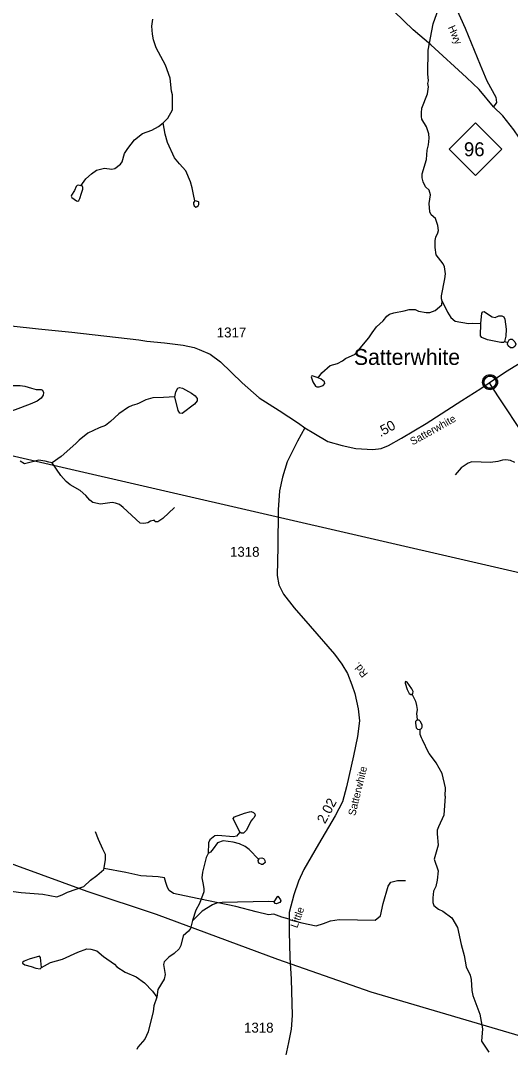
# Model space of a CAD drawing. Extents: x 2056842 to 2160602, y 826753 to 1016856.
# Drawn here: x 2088839 to 2095016, y 951923 to 964859 of the extents above; entities that cross this region are included whole.
import ezdxf

# ---------------------------------------------------------------- set-up
doc = ezdxf.new("R2010")
doc.units = 0
for name, color, linetype in [('Exist Civil Demographics Community CELL', 7, 'Continuous'), ('Exist Civil Demographics Community Label', 7, 'Continuous'), ('Exist Hydrographic Creek Single Shore', 7, 'Continuous'), ('Exist Hydrographic Misc Water Feature', 7, 'Continuous'), ('Exist Road Non-System Type 51', 7, 'Continuous'), ('Exist Road Primary NC Attributed', 7, 'Continuous'), ('Exist Road Primary NC Shield CELL', 7, 'Continuous'), ('Exist Road Primary NC Shield Number Label', 7, 'Continuous'), ('Exist Road Secondary Mileage Hundredths English Label', 7, 'Continuous'), ('Exist Road Secondary Type 51 Attributed', 7, 'Continuous'), ('Exist Road Secondary Type 51 Label', 7, 'Continuous'), ('Exist Road Secondary Type 51 Number Label', 7, 'Continuous'), ('Exist Utilities Electrical Transmission Line', 7, 'Continuous')]:
    doc.layers.add(name, color=color, linetype=linetype)

msp = doc.modelspace()

# ---------------------------------------------------------------- linework, layer by layer
at = {"layer": 'Exist Civil Demographics Community CELL'}
msp.add_lwpolyline([(2094680, 960316), (2094681, 960321), (2094683, 960328), (2094686, 960335), (2094689, 960341), (2094692, 960346), (2094696, 960352), (2094700, 960356), (2094705, 960360), (2094710, 960365), (2094716, 960369), (2094720, 960372), (2094725, 960374), (2094731, 960376), (2094737, 960378), (2094741, 960379), (2094746, 960380), (2094750, 960381), (2094756, 960381), (2094761, 960381), (2094766, 960381), (2094771, 960380), (2094776, 960379), (2094781, 960378), (2094786, 960376), (2094793, 960373), (2094799, 960369), (2094804, 960366), (2094809, 960362), (2094813, 960359), (2094817, 960354), (2094821, 960349), (2094824, 960345), (2094827, 960340), (2094829, 960335), (2094831, 960330), (2094833, 960325), (2094834, 960320), (2094835, 960314), (2094836, 960309), (2094836, 960303), (2094836, 960298), (2094836, 960292), (2094835, 960286), (2094833, 960280), (2094831, 960274), (2094829, 960269), (2094826, 960263), (2094822, 960258), (2094819, 960253), (2094815, 960249), (2094809, 960244), (2094804, 960239), (2094799, 960236), (2094795, 960233), (2094788, 960230), (2094781, 960228), (2094775, 960226), (2094768, 960225), (2094764, 960224), (2094760, 960224), (2094754, 960224), (2094750, 960224), (2094744, 960225), (2094738, 960226), (2094734, 960228), (2094728, 960230), (2094724, 960232), (2094720, 960234), (2094713, 960238), (2094707, 960242), (2094703, 960247), (2094698, 960252), (2094695, 960256), (2094692, 960260), (2094688, 960267), (2094686, 960270), (2094684, 960274), (2094682, 960283), (2094680, 960290), (2094680, 960295), (2094679, 960301), (2094679, 960306), (2094680, 960312)], close=True, dxfattribs=at)
for radius in [94.3, 76.7]:
    msp.add_circle((2094758, 960303), radius, dxfattribs=at)
at = {"layer": 'Exist Hydrographic Creek Single Shore'}
for points in [[(2090784, 960119), (2090640, 960111), (2090509, 960108), (2090418, 960081), (2090368, 960055), (2090335, 960040), (2090304, 960026), (2090246, 960009), (2090202, 959989), (2090080, 959905), (2089974, 959809), (2089911, 959758), (2089831, 959728), (2089689, 959660), (2089577, 959573), (2089535, 959529), (2089352, 959367), (2089236, 959286)], [(2089236, 959286), (2089198, 959296), (2089150, 959310), (2089067, 959320), (2089007, 959305), (2088891, 959275), (2088833, 959310)], [(2090782, 958725), (2090634, 958585), (2090570, 958545), (2090538, 958544), (2090534, 958560), (2090510, 958562), (2090478, 958554), (2090442, 958530), (2090392, 958524), (2090348, 958528), (2090132, 958725), (2090086, 958761), (2090036, 958779), (2089994, 958787), (2089846, 958768), (2089750, 958786), (2089712, 958818), (2089663, 958876), (2089589, 958939), (2089465, 959011), (2089415, 959051), (2089347, 959127), (2089236, 959286)], [(2095072, 959290), (2095015, 959318), (2094959, 959324), (2094916, 959320), (2094858, 959304), (2094762, 959292), (2094530, 959299), (2094482, 959281), (2094396, 959224), (2094318, 959138)], [(2091203, 954366), (2091179, 954314), (2091134, 954130), (2091126, 954058), (2091140, 953974), (2091150, 953922), (2091152, 953882), (2091097, 953738), (2091049, 953654), (2091009, 953522)], [(2091009, 953522), (2090980, 953423), (2090956, 953387), (2090890, 953329), (2090859, 953209), (2090837, 953165), (2090777, 953105), (2090707, 953061), (2090651, 953001), (2090641, 952970), (2090664, 952841), (2090652, 952782), (2090572, 952652), (2090559, 952558)], [(2089105, 952930), (2089219, 952992), (2089367, 953037), (2089563, 953125), (2089677, 953164), (2089725, 953162), (2089801, 953140), (2089885, 953068), (2090025, 952971), (2090052, 952939), (2090160, 952871), (2090296, 952812), (2090404, 952736), (2090503, 952634), (2090559, 952558)], [(2090559, 952558), (2090519, 952446), (2090511, 952370), (2090468, 952210), (2090450, 952118), (2090406, 952026), (2090318, 951928), (2090307, 951899)]]:
    msp.add_lwpolyline(points, dxfattribs=at)
at = {"layer": 'Exist Hydrographic Misc Water Feature'}
msp.add_line((2094940, 960816), (2094984, 960803), dxfattribs=at)
for points in [[(2094155, 961324), (2094147, 961352), (2094147, 961392), (2094190, 961606), (2094196, 961670), (2094182, 961757), (2094168, 961795), (2094077, 961907), (2094067, 961999), (2094067, 962087), (2094075, 962129), (2094100, 962183), (2094108, 962215), (2094102, 962279), (2094070, 962363), (2094014, 962413), (2094000, 962449), (2093989, 962553), (2094007, 962665), (2093989, 962721), (2093943, 962763), (2093915, 962829), (2093904, 962879), (2093904, 962927), (2093956, 963107), (2093965, 963225), (2093981, 963291), (2093989, 963375), (2093985, 963431), (2093958, 963521), (2093900, 963617), (2093892, 963649), (2093892, 963697), (2093900, 963757), (2093969, 963937), (2093981, 964023), (2093975, 964067), (2093982, 964099), (2093974, 964189), (2093977, 964485), (2094042, 964819), (2094191, 965245)], [(2090638, 963570), (2090696, 963630), (2090754, 963735), (2090755, 963871), (2090753, 963923), (2090741, 963967), (2090725, 964131), (2090666, 964297), (2090549, 964516), (2090515, 964616), (2090501, 964686), (2090493, 964786), (2090506, 964876)], [(2089601, 962778), (2089662, 962865), (2089734, 962928), (2089798, 962974), (2089896, 962998), (2089991, 962986), (2090030, 962994), (2090100, 963049), (2090120, 963077), (2090149, 963183), (2090193, 963247), (2090275, 963357), (2090377, 963434), (2090493, 963476), (2090579, 963526), (2090638, 963570)], [(2091037, 962587), (2091021, 962669), (2091003, 962750), (2090983, 962829), (2090922, 962964), (2090845, 963055), (2090780, 963129), (2090691, 963323), (2090661, 963429), (2090638, 963570)], [(2089601, 962778), (2089566, 962785), (2089555, 962782), (2089542, 962768), (2089519, 962719), (2089480, 962657), (2089478, 962645), (2089486, 962630), (2089544, 962589), (2089562, 962585), (2089573, 962592), (2089586, 962617), (2089607, 962686), (2089624, 962735), (2089625, 962758), (2089615, 962776), (2089601, 962778)], [(2091037, 962587), (2091021, 962565), (2091018, 962550), (2091027, 962523), (2091049, 962509), (2091059, 962511), (2091079, 962523), (2091089, 962543), (2091088, 962569), (2091081, 962577), (2091058, 962585), (2091037, 962587)], [(2092590, 960357), (2092639, 960421), (2092743, 960514), (2092834, 960537), (2092898, 960574), (2092938, 960600), (2093056, 960658), (2093229, 960861), (2093271, 960923), (2093326, 961001), (2093410, 961075), (2093456, 961134), (2093492, 961158), (2093544, 961178), (2093676, 961200), (2093738, 961218), (2093814, 961219), (2093858, 961197), (2093952, 961183), (2094000, 961179), (2094066, 961205), (2094150, 961278), (2094155, 961324)], [(2094155, 961324), (2094222, 961186), (2094264, 961118), (2094318, 961072), (2094488, 961044), (2094532, 961045), (2094643, 961041)], [(2094643, 961041), (2094653, 961173), (2094669, 961191), (2094686, 961192), (2094714, 961174), (2094786, 961126), (2094823, 961118), (2094869, 961139), (2094906, 961140), (2094930, 961128), (2094944, 961096), (2094960, 960969), (2094956, 960883), (2094940, 960816)], [(2094940, 960816), (2094927, 960804), (2094894, 960803), (2094727, 960836), (2094655, 960864), (2094636, 960886), (2094643, 961041)], [(2094984, 960803), (2094999, 960837), (2095016, 960847), (2095037, 960845), (2095071, 960813), (2095083, 960783), (2095071, 960751), (2095046, 960734), (2095018, 960736), (2094987, 960763), (2094980, 960783), (2094984, 960803)], [(2092590, 960357), (2092517, 960383), (2092507, 960381), (2092503, 960371), (2092523, 960309), (2092559, 960254), (2092576, 960244), (2092605, 960243), (2092656, 960261), (2092675, 960287), (2092672, 960306), (2092628, 960341), (2092590, 960357)], [(2088483, 960073), (2088493, 960204), (2088500, 960232), (2088513, 960242), (2088604, 960257), (2088737, 960260), (2088833, 960262), (2088894, 960255), (2088977, 960227), (2089035, 960209), (2089100, 960212), (2089118, 960202), (2089128, 960174), (2089123, 960139), (2089100, 960103), (2089047, 960063), (2088959, 960025), (2088773, 959955), (2088584, 959887), (2088536, 959881), (2088503, 959889), (2088493, 959914), (2088483, 959967), (2088483, 960073)], [(2090784, 960119), (2090799, 960182), (2090824, 960229), (2090844, 960237), (2090882, 960227), (2090993, 960166), (2091041, 960131), (2091064, 960096), (2091064, 960068), (2091031, 960028), (2090877, 959909), (2090849, 959912), (2090827, 959947), (2090784, 960119)], [(2093778, 956370), (2093785, 956380), (2093790, 956406), (2093773, 956441), (2093714, 956524), (2093695, 956533), (2093689, 956529), (2093687, 956513), (2093712, 956433), (2093740, 956381), (2093758, 956368), (2093778, 956370)], [(2093778, 956370), (2093817, 956283), (2093829, 956231), (2093838, 956179), (2093833, 956124), (2093837, 956097), (2093838, 956051)], [(2093838, 956051), (2093817, 956028), (2093817, 956008), (2093825, 955950), (2093842, 955934), (2093873, 955930)], [(2093838, 956051), (2093861, 956052), (2093873, 956038), (2093898, 955990), (2093900, 955955), (2093888, 955935), (2093873, 955930)], [(2093873, 955930), (2093875, 955869), (2093888, 955827), (2093901, 955801), (2093981, 955635), (2093993, 955621)], [(2094194, 955088), (2094196, 955195), (2094156, 955373), (2094077, 955509), (2093993, 955621)], [(2094194, 955088), (2094177, 954849), (2094108, 954703), (2094090, 954661), (2094090, 954613), (2094104, 954471), (2094053, 954293), (2094105, 954147), (2094090, 954029), (2094074, 953949), (2094044, 953893), (2094035, 953809), (2094039, 953749), (2094049, 953713), (2094109, 953665), (2094165, 953639), (2094275, 953554), (2094350, 953432), (2094394, 953220), (2094431, 953082), (2094459, 952940), (2094507, 952835), (2094519, 952781), (2094530, 952642), (2094542, 952579), (2094631, 952343), (2094663, 952159), (2094650, 952001), (2094745, 951863)], [(2091602, 954634), (2091520, 954805), (2091536, 954829), (2091661, 954874)], [(2091661, 954874), (2091725, 954892), (2091747, 954896), (2091778, 954884), (2091795, 954864), (2091799, 954844), (2091780, 954816), (2091762, 954798), (2091744, 954772)], [(2091744, 954772), (2091688, 954660), (2091648, 954622), (2091620, 954622), (2091602, 954634)], [(2091602, 954634), (2091560, 954585), (2091524, 954577), (2091328, 954593), (2091288, 954587), (2091224, 954538), (2091207, 954502), (2091203, 954366)], [(2091845, 954292), (2091723, 954416), (2091669, 954454), (2091601, 954486), (2091521, 954509), (2091393, 954527), (2091321, 954499), (2091267, 954423), (2091233, 954382), (2091203, 954366)], [(2091871, 954232), (2091851, 954242), (2091839, 954256), (2091835, 954280), (2091845, 954292)], [(2091845, 954292), (2091853, 954306), (2091883, 954310), (2091901, 954305), (2091909, 954293)], [(2091909, 954293), (2091919, 954279), (2091923, 954251), (2091895, 954229), (2091879, 954226), (2091871, 954232)], [(2092035, 953757), (2092083, 953827), (2092087, 953823)], [(2092087, 953823), (2092115, 953783), (2092119, 953771), (2092107, 953747), (2092097, 953743)], [(2092035, 953757), (2091967, 953761), (2091379, 953749), (2091311, 953741), (2091259, 953719), (2091131, 953638), (2091010, 953522)], [(2092097, 953743), (2092067, 953733), (2092051, 953737), (2092035, 953757)], [(2088949, 953033), (2088887, 953009), (2088865, 952995), (2088864, 952985), (2088894, 952965), (2088975, 952942)], [(2089105, 952930), (2089091, 953054), (2089077, 953074), (2088949, 953033)], [(2088975, 952942), (2089030, 952922), (2089086, 952914), (2089105, 952930)]]:
    msp.add_lwpolyline(points, dxfattribs=at)
at = {"layer": 'Exist Road Non-System Type 51'}
for points in [[(2087833, 953890), (2087940, 953905), (2088366, 953924), (2088484, 953921), (2088849, 953873), (2089122, 953854), (2089298, 953822), (2089362, 953847), (2089433, 953879), (2089637, 953950), (2089720, 954030), (2089800, 954090), (2089890, 954164), (2089909, 954286), (2089909, 954353), (2089877, 954420), (2089820, 954542), (2089784, 954641)], [(2092226, 953538), (2092135, 953566), (2092031, 953601), (2091967, 953595), (2091810, 953633), (2091554, 953697), (2090986, 953815), (2090766, 953863), (2090712, 953901), (2090693, 953938), (2090673, 954002), (2090653, 954060), (2090574, 954074), (2090357, 954085), (2090168, 954127), (2089892, 954176)], [(2092226, 953533), (2092387, 953494), (2092566, 953457), (2092659, 953483), (2092745, 953517), (2092855, 953533), (2093087, 953532), (2093309, 953527), (2093376, 953583), (2093411, 953738), (2093475, 953954), (2093508, 954003), (2093592, 954026), (2093691, 954027)]]:
    msp.add_lwpolyline(points, dxfattribs=at)
at = {"layer": 'Exist Road Primary NC Attributed'}
for points in [[(2094803, 963772), (2094620, 963992), (2094460, 964143), (2094011, 964553), (2093790, 964740), (2093304, 965213), (2093073, 965448), (2092841, 965756), (2092729, 965930), (2092591, 966179), (2092495, 966366)], [(2096110, 961847), (2096014, 961997), (2095897, 962182), (2095734, 962442), (2095415, 962950), (2095247, 963206), (2095056, 963481), (2094918, 963658), (2094803, 963772)]]:
    msp.add_lwpolyline(points, dxfattribs=at)
at = {"layer": 'Exist Road Primary NC Shield CELL'}
msp.add_lwpolyline([(2094241, 963239), (2094574, 963572), (2094907, 963239), (2094574, 962906)], close=True, dxfattribs=at)
at = {"layer": 'Exist Road Secondary Type 51 Attributed'}
for points in [[(2094085, 965267), (2094199, 965171), (2094325, 965023), (2094446, 964764), (2094632, 964302), (2094717, 964099), (2094833, 963893), (2094838, 963828), (2094803, 963772)], [(2088409, 961048), (2089065, 960975), (2089486, 960932), (2090332, 960836), (2090431, 960821), (2090653, 960798), (2090890, 960769), (2091030, 960739), (2091091, 960715), (2091228, 960658), (2091361, 960560), (2091635, 960293), (2091849, 960108), (2092099, 959947), (2092342, 959785), (2092425, 959730)], [(2094747, 960296), (2094952, 960432), (2095397, 960706), (2095584, 960846), (2095630, 960885), (2095678, 960934)], [(2092425, 959730), (2092535, 959659), (2092715, 959556), (2092893, 959504), (2093065, 959469), (2093280, 959454), (2093384, 959469), (2093476, 959504), (2093643, 959596), (2093951, 959784), (2094403, 960073), (2094640, 960225), (2094747, 960296)], [(2094747, 960296), (2094852, 960133), (2095191, 959621)], [(2092425, 959730), (2092331, 959561), (2092200, 959298), (2092140, 959105), (2092105, 958933), (2092086, 958697), (2092081, 958230), (2092073, 957869), (2092094, 957751), (2092156, 957631), (2092289, 957460), (2092492, 957228), (2092797, 956877), (2092888, 956751), (2092960, 956632), (2093016, 956492), (2093054, 956381), (2093097, 956189), (2093112, 956036), (2093086, 955838), (2093035, 955597), (2092950, 955204), (2092898, 955015), (2092806, 954840), (2092594, 954485), (2092409, 954163), (2092342, 954017), (2092286, 953846), (2092227, 953625), (2092225, 953378), (2092235, 953057), (2092249, 952782), (2092264, 952326), (2092252, 952152), (2092216, 951987), (2092128, 951575)]]:
    msp.add_lwpolyline(points, dxfattribs=at)
at = {"layer": 'Exist Utilities Electrical Transmission Line'}
for points in [[(2073665, 963381), (2077306, 962490), (2080357, 961564), (2080865, 961410), (2083964, 960475), (2097185, 957433), (2101044, 956537), (2101530, 956413), (2102095, 956300), (2102891, 956053), (2104249, 955655)], [(2106854, 948941), (2105175, 949440), (2104224, 949725), (2103576, 949897), (2103045, 950065), (2102849, 950119), (2102093, 950294), (2101452, 950436), (2100113, 950746), (2099069, 950979), (2098196, 951184), (2096925, 951540), (2093260, 952621), (2092081, 953029), (2090552, 953596), (2089679, 953888), (2087638, 954631), (2085206, 955378)]]:
    msp.add_lwpolyline(points, dxfattribs=at)

# ---------------------------------------------------------------- texts
at = {"layer": 'Exist Civil Demographics Community Label'}
msp.add_text('Satterwhite', height=200, dxfattribs=at).set_placement((2093042, 960521))
at = {"layer": 'Exist Road Primary NC Shield Number Label'}
msp.add_text('96', height=175, dxfattribs=at).set_placement((2094429, 963150))
at = {"layer": 'Exist Road Secondary Mileage Hundredths English Label'}
for s, rotation, p in [('.50', 28.8516, (2093376, 959610)), ('2.02', 62.4097, (2092679, 954732))]:
    msp.add_text(s, height=125, rotation=rotation, dxfattribs=at).set_placement(p)
at = {"layer": 'Exist Road Secondary Type 51 Label'}
for s, rotation, p in [('Hwy', 293.6084, (2094225, 964773)), ('Satterwhite', 29.2227, (2093783, 959506)), ('Rd.', 128.8018, (2093224, 956631)), ('Satterwhite', 76.2971, (2093059, 954835)), ('Little', 70.0364, (2092327, 953420))]:
    msp.add_text(s, height=95, rotation=rotation, dxfattribs=at).set_placement(p)
at = {"layer": 'Exist Road Secondary Type 51 Number Label'}
for s, p in [('1317', (2091313, 960867)), ('1318', (2091480, 958104)), ('1318', (2091657, 952110))]:
    msp.add_text(s, height=125, dxfattribs=at).set_placement(p)

doc.saveas('drawing.dxf')
